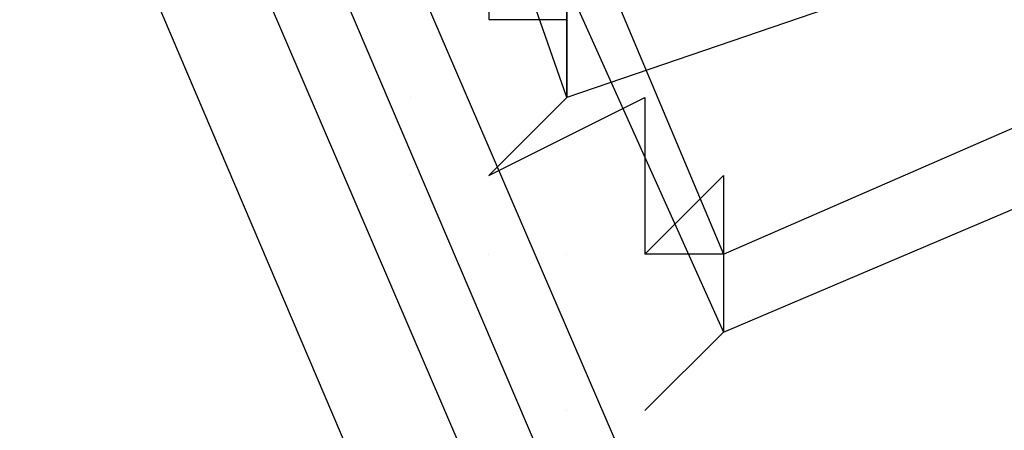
# Model space of a CAD drawing. Header units: feet. Extents: x -79 to 198, y -22 to 181.
# Tile 306 of 656: x 17.7867 to 17.9546, y 39.2544 to 39.3244. Entities that reach past the tile are written whole.
import ezdxf

# ---------------------------------------------------------------- set-up
doc = ezdxf.new("R2010")
doc.units = ezdxf.units.FT
doc.layers.add('A-LINEA', color=7, linetype='CONTINUOUS')

msp = doc.modelspace()

# ---------------------------------------------------------------- linework, layer by layer
at = {"layer": 'A-LINEA'}
for p, q in [((17.8667, 39.2844), (17.8667, 39.2844)), ((17.8667, 39.2844), (17.8667, 39.2844)), ((17.88, 39.2844), (17.88, 39.2844)), ((17.88, 39.2844), (17.88, 39.2844)), ((17.88, 39.2578), (17.88, 39.2578)), ((17.88, 39.2578), (17.88, 39.2578))]:
    msp.add_line(p, q, dxfattribs=at)
for points in [[(18.3333, 39.7778), (18.4267, 39.4978), (17.88, 39.3111), (17.7867, 39.5778), (18.3333, 39.7778)], [(18.3333, 39.7778), (18.4267, 39.4978), (17.88, 39.3111), (17.7867, 39.5778), (18.3333, 39.7778)], [(18.44, 39.4978), (18.32, 39.7644), (17.7867, 39.5378), (17.9067, 39.2711), (18.44, 39.4978)], [(18.44, 39.4978), (18.32, 39.7644), (17.7867, 39.5378), (17.9067, 39.2711), (18.44, 39.4978)], [(18.4267, 39.5111), (18.32, 39.7511), (17.8, 39.5378), (17.9067, 39.2844), (18.4267, 39.5111)], [(18.4267, 39.5111), (18.32, 39.7511), (17.8, 39.5378), (17.9067, 39.2844), (18.4267, 39.5111)], [(19.3467, 35.7244), (17.8, 39.3511), (17.8133, 39.3644), (19.3733, 35.7378), (19.36, 35.7244), (19.3467, 35.7244)], [(19.3467, 35.7244), (17.8, 39.3511), (17.8133, 39.3644), (19.3733, 35.7378), (19.36, 35.7244), (19.3467, 35.7244)], [(19.3733, 35.7378), (17.8267, 39.3644), (17.84, 39.3644), (19.4, 35.7511), (19.3867, 35.7378), (19.3733, 35.7378)], [(19.3733, 35.7378), (17.8267, 39.3644), (17.84, 39.3644), (19.4, 35.7511), (19.3867, 35.7378), (19.3733, 35.7378)], [(17.8533, 39.3378), (17.8533, 39.3378), (17.8533, 39.3378), (17.8667, 39.3511), (17.8667, 39.3511), (17.8667, 39.3244), (17.8667, 39.3244), (17.88, 39.3244), (17.88, 39.3244), (17.88, 39.3378), (17.88, 39.3244), (17.88, 39.3244), (17.88, 39.3244), (17.88, 39.3111), (17.88, 39.3244), (17.88, 39.3244)], [(17.8533, 39.3378), (17.8533, 39.3378), (17.8533, 39.3378), (17.8667, 39.3511), (17.8667, 39.3511), (17.8667, 39.3244), (17.8667, 39.3244), (17.88, 39.3244), (17.88, 39.3244), (17.88, 39.3378), (17.88, 39.3244), (17.88, 39.3244), (17.88, 39.3244), (17.88, 39.3111), (17.88, 39.3244), (17.88, 39.3244)], [(17.8533, 39.3111), (17.8533, 39.3111), (17.8533, 39.3111)], [(17.8533, 39.3111), (17.8533, 39.3111), (17.8533, 39.3111)], [(17.8667, 39.2978), (17.8667, 39.2978), (17.8667, 39.2978), (17.8933, 39.3111), (17.8933, 39.3111), (17.8933, 39.2844), (17.8933, 39.2844), (17.9067, 39.2978), (17.9067, 39.2978), (17.9067, 39.2978), (17.9067, 39.2844), (17.9067, 39.2844), (17.9067, 39.2844), (17.9067, 39.2844), (17.9067, 39.2844), (17.9067, 39.2844), (17.9067, 39.2844), (17.9067, 39.2711), (17.9067, 39.2711), (17.8933, 39.2578), (17.8933, 39.2578)], [(17.8667, 39.2978), (17.88, 39.3111), (17.88, 39.3111), (17.88, 39.3111), (17.88, 39.3111)], [(17.8667, 39.2978), (17.8667, 39.2978), (17.8667, 39.2978), (17.8933, 39.3111), (17.8933, 39.3111), (17.8933, 39.2844), (17.8933, 39.2844), (17.9067, 39.2978), (17.9067, 39.2978), (17.9067, 39.2978), (17.9067, 39.2844), (17.9067, 39.2844), (17.9067, 39.2844), (17.9067, 39.2844), (17.9067, 39.2844), (17.9067, 39.2844), (17.9067, 39.2844), (17.9067, 39.2711), (17.9067, 39.2711), (17.8933, 39.2578), (17.8933, 39.2578)], [(17.8667, 39.2978), (17.88, 39.3111), (17.88, 39.3111), (17.88, 39.3111), (17.88, 39.3111)], [(17.8533, 39.2978), (17.8533, 39.2978), (17.8533, 39.2978)], [(17.8533, 39.2978), (17.8533, 39.2978), (17.8533, 39.2978)], [(17.9067, 39.2844), (17.9067, 39.2844), (17.9067, 39.2844), (17.8933, 39.2844), (17.8933, 39.2844)], [(17.9067, 39.2844), (17.9067, 39.2844), (17.9067, 39.2844), (17.8933, 39.2844), (17.8933, 39.2844)], [(17.88, 39.2711), (17.88, 39.2711), (17.88, 39.2711)], [(17.88, 39.2711), (17.88, 39.2711), (17.88, 39.2711)]]:
    msp.add_lwpolyline(points, dxfattribs=at)

doc.saveas('drawing.dxf')
